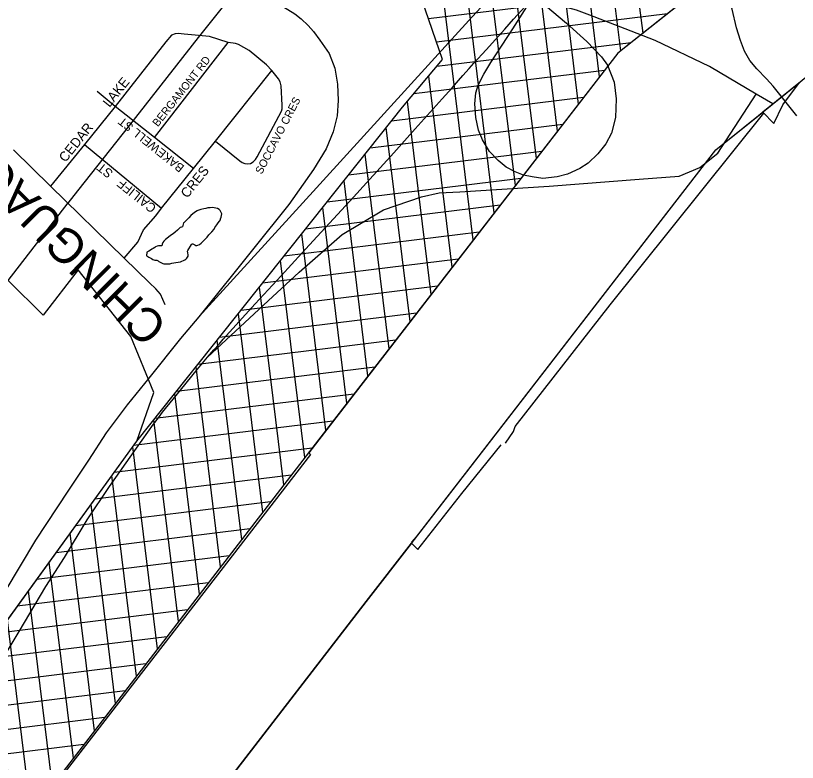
# Model space of a CAD drawing. Extents: x 586326 to 623965, y 4819854 to 4857850.
# Drawn here: x 601263 to 602231, y 4831838 to 4832762 of the extents above; entities that cross this region are included whole.
import ezdxf

# ---------------------------------------------------------------- set-up
doc = ezdxf.new("R2010")
doc.units = 0
for name, color, linetype in [('407 Parkway Belt', 7, 'Continuous'), ('Cemeteries', 7, 'Continuous'), ('Hydro ROW', 7, 'Continuous'), ('Lots_Concessions', 7, 'Continuous'), ('Major Rds and Hwys', 7, 'Continuous'), ('Major Rds Lbls', 7, 'Continuous'), ('Minor Rds', 7, 'Continuous'), ('Municipal Bdry', 7, 'Continuous'), ('Private Rd Lbls', 7, 'Continuous'), ('Private Rds', 7, 'Continuous'), ('Railways_lbls', 7, 'Continuous'), ('SWM Ponds', 7, 'Continuous')]:
    doc.layers.add(name, color=color, linetype=linetype)

msp = doc.modelspace()

# ---------------------------------------------------------------- linework, layer by layer
at = {"layer": '407 Parkway Belt'}
for p, q in [((601829.63, 4832484.6), (601768.47, 4832982.78)), ((601855.73, 4832518.28), (601798.99, 4832980.32)), ((601881.82, 4832551.95), (601829.52, 4832977.86)), ((601907.91, 4832585.62), (601860.05, 4832975.39)), ((601934, 4832619.29), (601890.58, 4832972.93)), ((601960.09, 4832652.96), (601921.11, 4832970.46)), ((601986.18, 4832686.63), (601951.63, 4832968)), ((602012.47, 4832718.71), (601982.16, 4832965.54)), ((602040.01, 4832740.59), (602012.69, 4832963.07)), ((602115.14, 4832800.29), (601774.26, 4832758.43)), ((602070.15, 4832764.54), (601784.23, 4832729.43)), ((602025.16, 4832728.79), (601784.34, 4832699.22)), ((601992.3, 4832694.53), (601755.93, 4832665.51)), ((601803.54, 4832450.93), (601774.49, 4832687.54)), ((601966.42, 4832661.13), (601728.43, 4832631.91)), ((601777.45, 4832417.26), (601748.11, 4832656.23)), ((601940.53, 4832627.72), (601701.78, 4832598.41)), ((601751.36, 4832383.59), (601721.88, 4832623.68)), ((601914.65, 4832594.32), (601675.14, 4832564.91)), ((601725.27, 4832349.92), (601695.7, 4832590.76)), ((601888.77, 4832560.92), (601648.49, 4832531.41)), ((601699.18, 4832316.25), (601669.52, 4832557.84)), ((601862.88, 4832527.51), (601621.85, 4832497.92)), ((601673.09, 4832282.58), (601643.33, 4832524.93)), ((601837, 4832494.11), (601595.21, 4832464.42)), ((601647, 4832248.9), (601617.15, 4832492.01)), ((601811.12, 4832460.71), (601568.56, 4832430.92)), ((601620.91, 4832215.17), (601590.97, 4832459.09)), ((601569.92, 4832432.19), (601569.92, 4832432.19)), ((601785.23, 4832427.3), (601541.92, 4832397.43)), ((601594.84, 4832181.34), (601564.78, 4832426.17)), ((601759.35, 4832393.9), (601515.27, 4832363.93)), ((601568.77, 4832147.5), (601538.6, 4832393.26)), ((601733.47, 4832360.5), (601488.56, 4832330.43)), ((601542.7, 4832113.67), (601512.41, 4832360.34)), ((601707.58, 4832327.09), (601461.82, 4832296.92)), ((601516.63, 4832079.83), (601486.22, 4832327.49)), ((601681.7, 4832293.69), (601435.07, 4832263.41)), ((601490.56, 4832046), (601460.03, 4832294.67)), ((601655.82, 4832260.29), (601408.79, 4832229.95)), ((601464.49, 4832012.17), (601433.83, 4832261.85)), ((601438.42, 4831978.33), (601407.71, 4832228.46)), ((601629.94, 4832226.88), (601384.76, 4832196.78)), ((601604.22, 4832193.5), (601360.74, 4832163.61)), ((601412.35, 4831944.5), (601381.86, 4832192.77)), ((601578.49, 4832160.12), (601336.72, 4832130.43)), ((601386.28, 4831910.66), (601356.02, 4832157.08)), ((601552.77, 4832126.73), (601312.7, 4832097.26)), ((601360.21, 4831876.83), (601330.18, 4832121.39)), ((601527.04, 4832093.35), (601288.68, 4832064.08)), ((601334.13, 4831842.99), (601304.33, 4832085.7)), ((601501.32, 4832059.97), (601264.65, 4832030.91)), ((601308.06, 4831809.16), (601278.49, 4832050.01)), ((601475.6, 4832026.58), (601240.63, 4831997.73)), ((601281.99, 4831775.32), (601252.65, 4832014.32)), ((601449.87, 4831993.2), (601216.61, 4831964.56)), ((601424.15, 4831959.81), (601192.59, 4831931.38)), ((601398.43, 4831926.43), (601168.57, 4831898.21)), ((601372.7, 4831893.05), (601144.54, 4831865.03)), ((601346.98, 4831859.66), (601123.79, 4831832.26))]:
    msp.add_line(p, q, dxfattribs=at)
msp.add_lwpolyline([(600694.19, 4831203.08), (600936.17, 4831505), (601135.11, 4831852), (601412.82, 4832235.53), (601506.24, 4832352.58), (601742.11, 4832649.11), (601791.64, 4832707.89), (601695.07, 4832988.71), (602068.79, 4832958.54), (602297.6, 4833244.3), (602419, 4833332.74), (602439.43, 4833364.3), (602609.15, 4833192.82), (602008.73, 4832715.74), (601630.67, 4832227.83), (600778.46, 4831121.84)], close=True, dxfattribs=at)
at = {"layer": 'Cemeteries'}
for p, q in [((601340.04, 4832447.78), (601296.55, 4832391.54)), ((601405.37, 4832365.09), (601340.04, 4832447.78)), ((601296.55, 4832391.54), (601253.34, 4832434.48)), ((601433.75, 4832295.61), (601405.37, 4832365.09)), ((601412.82, 4832235.53), (601433.75, 4832295.61)), ((601135.11, 4831852), (601412.82, 4832235.53))]:
    msp.add_line(p, q, dxfattribs=at)
at = {"layer": 'Hydro ROW'}
for p, q in [((602601.71, 4833187.26), (602008.73, 4832715.74)), ((602729.45, 4833076.84), (602188.27, 4832642.99)), ((602008.73, 4832715.74), (601638.33, 4832237.14)), ((601999.15, 4832404.24), (602189.67, 4832641.61)), ((602189.67, 4832641.61), (602188.27, 4832642.99)), ((601881.47, 4832253.53), (601999.15, 4832404.24)), ((601869.59, 4832233.1), (601879.36, 4832247.56)), ((601879.36, 4832247.56), (601881.47, 4832253.53)), ((601638.33, 4832237.14), (601625.89, 4832221.07)), ((601815.34, 4832170.82), (601864.35, 4832230.94)), ((601628.07, 4832218.98), (601509.76, 4832066.12)), ((601625.89, 4832221.07), (601628.07, 4832218.98)), ((601761.16, 4832101.32), (601815.34, 4832170.82)), ((601753.2, 4832109.33), (601697.08, 4832036.83)), ((601761.16, 4832101.32), (601753, 4832109.07)), ((601509.76, 4832066.12), (601296.08, 4831790.05)), ((601697.08, 4832036.83), (601398.6, 4831651.19))]:
    msp.add_line(p, q, dxfattribs=at)
at = {"layer": 'Lots_Concessions'}
for p, q in [((601489.22, 4832735.28), (601757.09, 4833072.73)), ((601404.03, 4832626.74), (601489.22, 4832735.28)), ((602213.26, 4832651.95), (602233.94, 4832679.6)), ((602202.11, 4832628.7), (602213.26, 4832651.95)), ((602130.15, 4832596.4), (602188.27, 4832642.99)), ((602188.27, 4832642.99), (602202.11, 4832628.7)), ((601339.76, 4832545.42), (601404.03, 4832626.74)), ((601759.18, 4832117.06), (602130.15, 4832596.4)), ((601327.72, 4832530.19), (601339.76, 4832545.42)), ((601253.34, 4832434.48), (601327.64, 4832530.55)), ((601753.62, 4832110.23), (601759.18, 4832117.06)), ((601697.08, 4832036.83), (601753, 4832109.07)), ((601519.29, 4831807.13), (601697.08, 4832036.83))]:
    msp.add_line(p, q, dxfattribs=at)
at = {"layer": 'Major Rds and Hwys'}
for points in [[(601443.44, 4832803.69), (601518.36, 4832794.27), (601545.81, 4832788.79), (601561.59, 4832786.21), (601581.03, 4832780.08), (601594.63, 4832773.37), (601608.47, 4832764.76), (601616.41, 4832758.31), (601624.97, 4832750.16), (601631.77, 4832742.89), (601639.54, 4832732.16), (601651.01, 4832715.33), (601657.95, 4832697.4), (601661.46, 4832677.59), (601662.22, 4832657.17), (601661.17, 4832638.29), (601656.25, 4832618.51), (601647.49, 4832597.51), (601631.72, 4832571.95), (601600.97, 4832528.41), (601557.88, 4832474.46), (601489.81, 4832389.35)], [(601850.39, 4832784.78), (601828.24, 4832760.85), (601614.24, 4832526.06), (601489.81, 4832389.35)], [(601500.44, 4832339.39), (601508.11, 4832348.59), (601514.63, 4832355.77), (601519.91, 4832361.94), (601559.57, 4832405.34), (601591.68, 4832440.24), (601617.33, 4832468.22), (601636.07, 4832488.72), (601656.52, 4832510.62), (601681.19, 4832537.55), (601697.56, 4832555.21), (601731.18, 4832592.42), (601757.7, 4832622.29), (601791.32, 4832659.5), (601803.43, 4832673.06), (601816.86, 4832688.32), (601824.65, 4832696.93), (601830.48, 4832703.43), (601845.62, 4832720.09), (601868.63, 4832745.85), (601879.55, 4832757.99), (601884.27, 4832763.25), (601889.69, 4832769.32), (601902.62, 4832784.13)], [(601911.3, 4832781.75), (601945.02, 4832753.29), (601970.54, 4832730.34), (601988.68, 4832711.48), (601995.78, 4832700.92), (602004.34, 4832679.82), (602006.66, 4832659.54), (602006, 4832636.25), (602000.83, 4832616.8), (601993.85, 4832603.46), (601983.94, 4832591.17), (601972.16, 4832579.7), (601961.71, 4832573.15), (601946.56, 4832566.21), (601933.81, 4832562.69), (601915.75, 4832560.92), (601902.44, 4832562.62), (601892.05, 4832564.95), (601881.49, 4832569.08), (601870.62, 4832574.8), (601860.54, 4832582.99), (601849.96, 4832594.2), (601841.18, 4832608.65), (601836.26, 4832620.46), (601832.85, 4832636.21), (601831.57, 4832653.36), (601832.92, 4832667), (601835.65, 4832676.34), (601842.58, 4832690.02), (601851.55, 4832704.31), (601878.5, 4832746.15), (601895.92, 4832773.39)], [(602122.37, 4832699.27), (602055.12, 4832731.59), (602017.99, 4832746.19), (601973.9, 4832763.11), (601957.53, 4832769.01), (601911.3, 4832781.75)], [(602230.46, 4832638.24), (602201.4, 4832674.92), (602193.1, 4832684.34), (602181.15, 4832696.61), (602172.18, 4832707.05), (602165.54, 4832718.6), (602160.63, 4832731.74), (602155.99, 4832747.11), (602150.36, 4832770.6), (602143.44, 4832788.78)], [(602180.36, 4832665.24), (602122.37, 4832699.27)], [(601500.44, 4832339.39), (601575.55, 4832409.38), (601613.79, 4832444.75), (601667.39, 4832491.39), (601718.39, 4832521.99), (601765.48, 4832538.03), (601787.32, 4832542.87), (601812.9, 4832544.11), (601923.7, 4832551.25), (602035.2, 4832559.87), (602084.96, 4832563.45), (602110.51, 4832574.19), (602132.65, 4832592.12), (602180.36, 4832665.24)], [(602201.01, 4832653.12), (602180.36, 4832665.24)], [(601489.81, 4832389.35), (601466.81, 4832362.52), (601427.5, 4832313.39), (601400.8, 4832280.41), (601374.8, 4832245.95), (601352.91, 4832211.99), (601327.42, 4832173.42), (601287.45, 4832112.75), (601190.47, 4831951.79), (601165.16, 4831907.51), (601059.68, 4831730.92), (601003.85, 4831638.07), (600978.41, 4831594.82), (600949.82, 4831547.53), (600915.63, 4831490.7), (600865.02, 4831410.48), (600799.38, 4831316.95), (600763.53, 4831265.12), (600695.2, 4831176.47), (600636.77, 4831100.51), (600564.84, 4831007.25), (600279.43, 4830643.67)], [(600762.45, 4831198.75), (600840.77, 4831314.5), (600898.06, 4831390.93), (600960.76, 4831489.79), (601017.91, 4831578.45), (601095.09, 4831714.48), (601188.11, 4831868.43), (601234.35, 4831946.23), (601266.92, 4831999.55), (601300.21, 4832055.34), (601323.36, 4832091.18), (601351.31, 4832137.82), (601378.88, 4832179.3), (601412.19, 4832226.6), (601433.36, 4832256.41), (601439.7, 4832264.33), (601444.71, 4832271.32), (601457.71, 4832287.38), (601466.81, 4832298.45), (601487.93, 4832324.51), (601498.4, 4832336.94), (601500.44, 4832339.39)]]:
    msp.add_lwpolyline(points, dxfattribs=at)
at = {"layer": 'Minor Rds'}
for points in [[(601305.91, 4832551.19), (601259.87, 4832596.09)], [(601397.3, 4832462.05), (601305.91, 4832551.19)], [(601428.42, 4832431.69), (601397.3, 4832462.05)], [(601436.23, 4832424.08), (601428.42, 4832431.69)], [(601447.92, 4832404.22), (601442.33, 4832417.53), (601436.23, 4832424.08)]]:
    msp.add_lwpolyline(points, dxfattribs=at)
at = {"layer": 'Municipal Bdry'}
for p, q in [((602130.15, 4832596.4), (602233.94, 4832679.6)), ((601746.77, 4832101.02), (602130.15, 4832596.4)), ((601697.08, 4832036.83), (601746.77, 4832101.02)), ((601398.6, 4831651.19), (601697.08, 4832036.83))]:
    msp.add_line(p, q, dxfattribs=at)
at = {"layer": 'Private Rds'}
for points in [[(601526.16, 4832729.35), (601503.01, 4832736.51), (601471.65, 4832739.43), (601464.19, 4832740.34), (601460.36, 4832740.08), (601455.96, 4832738.03), (601448.9, 4832729.96), (601385.98, 4832650)], [(601434.79, 4832611.54), (601526.16, 4832729.35)], [(601580.22, 4832694.54), (601573.44, 4832701.59), (601551.92, 4832719.26), (601538.61, 4832726.65), (601534.86, 4832727.95), (601526.16, 4832729.35)], [(601510.09, 4832606.97), (601580.22, 4832694.54)], [(601510.09, 4832606.97), (601540.45, 4832582.57), (601543.22, 4832580.63), (601546.57, 4832579.14), (601550.3, 4832578.71), (601553.66, 4832579.25), (601557.08, 4832581.31), (601560.02, 4832584.21), (601562, 4832587.62), (601591.94, 4832644.13), (601592.96, 4832647.17), (601593.08, 4832651.37), (601591.52, 4832675.38), (601590.41, 4832680.31), (601588.42, 4832684.12), (601580.22, 4832694.54)], [(601385.98, 4832650), (601363.63, 4832668.56)], [(601385.98, 4832650), (601348.12, 4832602.98)], [(601434.79, 4832611.54), (601385.98, 4832650)], [(601483.17, 4832573.24), (601434.79, 4832611.54)], [(601483.17, 4832573.24), (601510.09, 4832606.97)], [(601348.12, 4832602.98), (601305.91, 4832551.19)], [(601348.12, 4832602.98), (601443.36, 4832523.86)], [(601443.36, 4832523.86), (601483.17, 4832573.24)], [(601397.3, 4832462.05), (601414.13, 4832482.03), (601421.19, 4832497.15), (601436.3, 4832514.29), (601443.36, 4832523.86)]]:
    msp.add_lwpolyline(points, dxfattribs=at)
at = {"layer": 'SWM Ponds'}
msp.add_lwpolyline([(601482.33, 4832517.15), (601479.75, 4832514.77), (601477.15, 4832512.13), (601474.73, 4832509.72), (601472.95, 4832507.79), (601471.45, 4832506.44), (601470.55, 4832505.98), (601469.19, 4832500.68), (601468.12, 4832500.34), (601466.67, 4832499.86), (601465.23, 4832498.83), (601464.09, 4832497.48), (601463, 4832496.54), (601460.49, 4832494.37), (601457.62, 4832492.3), (601454.58, 4832490.02), (601452.2, 4832488.01), (601448.14, 4832484.99), (601446.21, 4832483.09), (601444.86, 4832481.37), (601444.09, 4832479.46), (601444.37, 4832478.48), (601443.76, 4832477.36), (601441.42, 4832477.33), (601439.59, 4832477.25), (601437.96, 4832476.75), (601436.13, 4832476.23), (601434.95, 4832475.29), (601433.11, 4832474.07), (601431.49, 4832473.12), (601429.66, 4832471.8), (601427.83, 4832470.83), (601425.32, 4832469.42), (601424.93, 4832464.85), (601426.54, 4832463.95), (601427.66, 4832463.34), (601429.43, 4832462.31), (601431.07, 4832461.47), (601432.68, 4832460.57), (601433.99, 4832459.99), (601435.26, 4832459.44), (601436.37, 4832459.73), (601437.52, 4832459.62), (601438.27, 4832459.22), (601439.24, 4832458.64), (601440.12, 4832457.95), (601441.54, 4832457.28), (601442.66, 4832456.67), (601443.51, 4832456.28), (601444.95, 4832455.64), (601446.06, 4832455.22), (601447.56, 4832454.85), (601449.26, 4832454.96), (601450.71, 4832455.08), (601452.23, 4832454.97), (601453.88, 4832455.12), (601456.12, 4832455.7), (601458.49, 4832456.09), (601461.09, 4832456.66), (601464.16, 4832457.14), (601466.76, 4832457.71), (601468.72, 4832458.15), (601470.56, 4832459.13), (601472.12, 4832459.98), (601473.41, 4832460.95), (601474.75, 4832461.97), (601475.49, 4832463.27), (601476.28, 4832464.62), (601476.53, 4832466.32), (601476.15, 4832468.59), (601475.75, 4832470.6), (601475.87, 4832471.67), (601480.64, 4832478.81), (601481.39, 4832479.66), (601482.17, 4832479.85), (601483.09, 4832479.31), (601484.52, 4832478.38), (601486.06, 4832477.71), (601487.01, 4832477.78), (601488.57, 4832478.17), (601490.52, 4832479.17), (601492.69, 4832480.79), (601495.34, 4832483.38), (601497.98, 4832486.08), (601499.88, 4832488.27), (601502.22, 4832490.93), (601505.72, 4832494.83), (601508.49, 4832498.15), (601509.58, 4832499.89), (601510.51, 4832501.77), (601511.86, 4832503.5), (601513.5, 4832505.71), (601515.21, 4832507.79), (601516.31, 4832509.53), (601516.58, 4832510.58), (601517.26, 4832512.83), (601517.67, 4832514.84), (601517.96, 4832517.04), (601517.46, 4832518.59), (601516.2, 4832521.11), (601514.69, 4832522.28), (601512.88, 4832523.52), (601510.88, 4832524.18), (601508.67, 4832524.57), (601506.62, 4832524.82), (601503.63, 4832524.55), (601500.95, 4832524.22), (601498.27, 4832523.54), (601495.66, 4832523.07), (601492.15, 4832522.49), (601489.83, 4832521.7), (601488.5, 4832521.03), (601487.73, 4832520.73), (601485.56, 4832519.56)], close=True, dxfattribs=at)

# ---------------------------------------------------------------- texts
at = {"layer": 'Major Rds Lbls'}
msp.add_text('CHINGUACOUSY RD', height=42, rotation=135.19288, dxfattribs=at).set_placement((601452.76, 4832379.77))
at = {"layer": 'Private Rd Lbls'}
for s, height, rotation, p in [('BERGAMONT RD', 9.7361, 51.73828, (601438.89, 4832624.08)), ('CEDAR       LAKE', 11.9742, 51.29642, (601324.43, 4832579.93)), ('SOCCAVO CRES', 9.7361, 62.50324, (601567.57, 4832565.26)), ('BAKEWELL ST', 10.6389, 141.29642, (601472.47, 4832575.79)), ('CAILIFF   ST', 11.2868, 141.29642, (601437.98, 4832525.98)), ('CRES', 11.974, 51.29642, (601475.36, 4832535.53))]:
    msp.add_text(s, height=height, rotation=rotation, dxfattribs=at).set_placement(p)
at = {"layer": 'Railways_lbls'}
msp.add_text('  RAILWAY DEVELOPMENT CORPORATION', height=30, rotation=321.90862, dxfattribs=at).set_placement((600690.77, 4832231.48))

doc.saveas('drawing.dxf')
